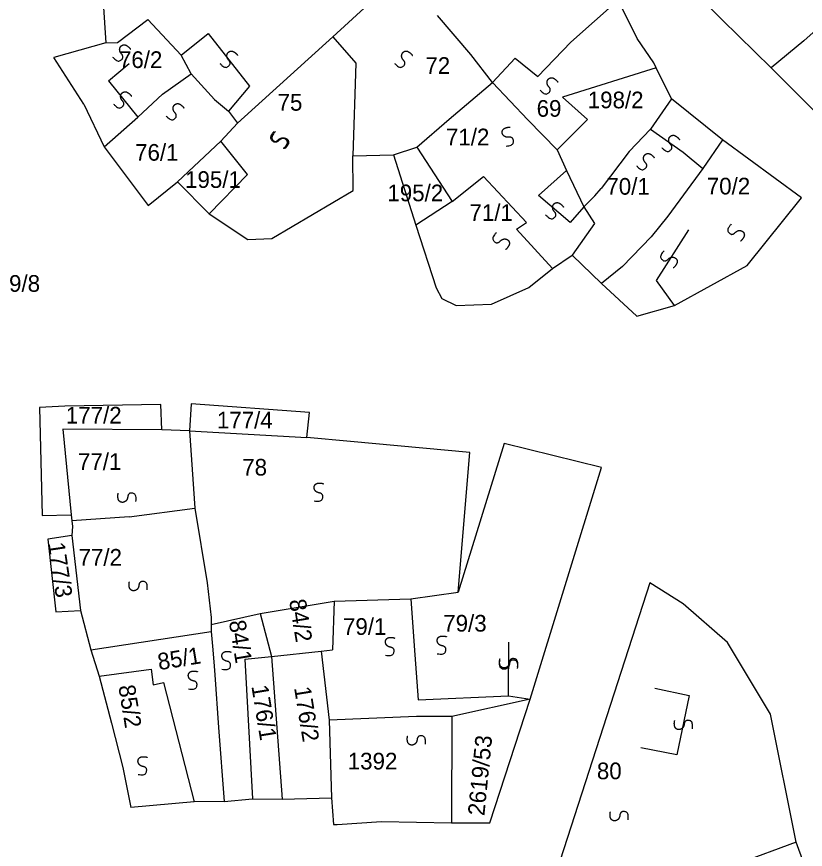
# Model space of a CAD drawing. Extents: x -581999 to -572728, y -1219553 to -1212032.
# Drawn here: x -577299.8 to -577205.2, y -1215689.6 to -1215589.8 of the extents above; entities that cross this region are included whole.
import ezdxf

# ---------------------------------------------------------------- set-up
doc = ezdxf.new("R2010")
doc.units = 0
for name, color, linetype in [('Vrstva 1', 7, 'Continuous'), ('Vrstva 2', 7, 'Continuous'), ('Vrstva 4', 7, 'Continuous'), ('Vrstva 6', 7, 'Continuous')]:
    doc.layers.add(name, color=color, linetype=linetype)

msp = doc.modelspace()

# ---------------------------------------------------------------- linework, layer by layer
at = {"layer": 'Vrstva 1'}
for p, q in [((-577285.223, -1215601.876), (-577282.254, -1215599.118)), ((-577291.696, -1215600.302), (-577289.259, -1215605.438)), ((-577289.259, -1215605.438), (-577285.223, -1215601.876)), ((-577234.938, -1215605.784), (-577233.831, -1215608.251)), ((-577233.831, -1215608.251), (-577231.754, -1215612.639)), ((-577230.413, -1215611.294), (-577229.64, -1215610.408)), ((-577230.413, -1215611.294), (-577231.754, -1215612.639)), ((-577231.754, -1215612.639), (-577230.438, -1215614.619)), ((-577230.438, -1215614.619), (-577233.146, -1215618.4)), ((-577286.251, -1215649.786), (-577278.381, -1215648.733)), ((-577283.399, -1215669.912), (-577282.154, -1215669.661)), ((-577282.154, -1215669.661), (-577278.465, -1215683.956))]:
    msp.add_line(p, q, dxfattribs=at)
for points in [[(-577289.654, -1215583.851), (-577289.045, -1215592.965)], [(-577219.19, -1215586.131), (-577215.152, -1215590.214)], [(-577233.277, -1215592.89), (-577227.613, -1215587.796)], [(-577225.32, -1215592.44), (-577227.613, -1215587.796)], [(-577257.617, -1215588.368), (-577261.831, -1215592.244)], [(-577201.006, -1215588.854), (-577205.348, -1215592.739)], [(-577245.299, -1215594.382), (-577249.284, -1215589.699)], [(-577287.642, -1215592.905), (-577284.006, -1215590.18), (-577280.019, -1215594.457)], [(-577215.152, -1215590.214), (-577209.264, -1215595.962)], [(-577289.045, -1215592.965), (-577295.281, -1215594.732)], [(-577289.045, -1215592.965), (-577287.642, -1215592.905)], [(-577261.831, -1215592.244), (-577273.253, -1215602.578)], [(-577261.831, -1215592.244), (-577259.093, -1215595.389)], [(-577237.27, -1215596.999), (-577233.277, -1215592.89)], [(-577223.045, -1215595.953), (-577223.348, -1215595.375), (-577225.32, -1215592.44)], [(-577205.348, -1215592.739), (-577209.264, -1215595.962)], [(-577291.696, -1215600.302), (-577295.281, -1215594.732)], [(-577278.828, -1215596.695), (-577280.019, -1215594.457)], [(-577242.679, -1215597.718), (-577245.299, -1215594.382)], [(-577242.679, -1215597.718), (-577239.953, -1215594.813), (-577237.27, -1215596.999)], [(-577259.093, -1215595.389), (-577259.452, -1215606.516)], [(-577223.045, -1215595.953), (-577234.297, -1215599.496)], [(-577221.219, -1215599.692), (-577223.045, -1215595.953)], [(-577209.264, -1215595.962), (-577197.589, -1215607.67)], [(-577282.254, -1215599.118), (-577278.828, -1215596.695)], [(-577278.828, -1215596.695), (-577276.036, -1215599.749)], [(-577247.888, -1215602.13), (-577242.679, -1215597.718)], [(-577238.444, -1215602.212), (-577242.679, -1215597.718)], [(-577276.036, -1215599.749), (-577274.347, -1215601.169)], [(-577234.297, -1215599.496), (-577231.304, -1215602.145)], [(-577221.219, -1215599.692), (-577223.753, -1215603.298)], [(-577215.113, -1215604.593), (-577221.219, -1215599.692)], [(-577274.347, -1215601.169), (-577273.253, -1215602.578)], [(-577273.253, -1215602.578), (-577275.25, -1215604.733)], [(-577251.767, -1215605.466), (-577247.888, -1215602.13)], [(-577234.938, -1215605.784), (-577238.444, -1215602.212)], [(-577231.304, -1215602.145), (-577234.938, -1215605.784)], [(-577223.753, -1215603.298), (-577226.305, -1215605.99)], [(-577275.25, -1215604.733), (-577280.465, -1215609.612)], [(-577272.077, -1215608.743), (-577275.25, -1215604.733)], [(-577215.113, -1215604.593), (-577217.449, -1215608.042)], [(-577212.135, -1215619.668), (-577205.62, -1215611.537), (-577215.113, -1215604.593)], [(-577289.259, -1215605.438), (-577283.99, -1215612.451), (-577280.465, -1215609.612)], [(-577254.556, -1215606.372), (-577251.767, -1215605.466)], [(-577251.767, -1215605.466), (-577247.508, -1215611.965)], [(-577276.67, -1215613.448), (-577272.042, -1215616.554), (-577269.138, -1215616.402), (-577259.395, -1215610.664), (-577259.452, -1215606.516)], [(-577259.452, -1215606.516), (-577254.556, -1215606.372)], [(-577254.556, -1215606.372), (-577251.87, -1215614.838)], [(-577226.305, -1215605.99), (-577229.64, -1215610.408)], [(-577276.67, -1215613.448), (-577272.077, -1215608.743)], [(-577217.449, -1215608.042), (-577221.673, -1215613.753)], [(-577280.465, -1215609.612), (-577276.67, -1215613.448)], [(-577247.508, -1215611.965), (-577243.785, -1215608.999)], [(-577239.812, -1215615.304), (-577238.604, -1215614.497), (-577243.785, -1215608.999)], [(-577247.508, -1215611.965), (-577251.87, -1215614.838)], [(-577221.673, -1215613.753), (-577223.673, -1215616.231)], [(-577251.87, -1215614.838), (-577249.428, -1215622.327)], [(-577235.478, -1215620.019), (-577239.812, -1215615.304)], [(-577223.673, -1215616.231), (-577227.113, -1215619.784), (-577229.6, -1215621.827)], [(-577235.478, -1215620.019), (-577233.146, -1215618.4)], [(-577233.146, -1215618.4), (-577229.6, -1215621.827)], [(-577220.873, -1215624.433), (-577212.135, -1215619.668)], [(-577249.428, -1215622.327), (-577248.773, -1215623.629), (-577247.036, -1215624.449), (-577242.804, -1215624.301), (-577238.312, -1215622.284), (-577235.478, -1215620.019)], [(-577229.6, -1215621.827), (-577225.395, -1215625.745), (-577220.873, -1215624.433)], [(-577282.327, -1215639.364), (-577282.455, -1215636.305), (-577293.975, -1215636.514), (-577297.026, -1215636.669), (-577296.68, -1215649.617), (-577293.206, -1215649.545)], [(-577264.972, -1215640.255), (-577264.615, -1215637.268), (-577278.836, -1215636.224), (-577279.025, -1215639.459)], [(-577282.327, -1215639.364), (-577294.209, -1215639.262), (-577293.206, -1215649.545)], [(-577279.025, -1215639.459), (-577282.327, -1215639.364)], [(-577279.025, -1215639.459), (-577278.381, -1215648.733), (-577276.911, -1215657.699)], [(-577279.025, -1215639.459), (-577264.972, -1215640.255)], [(-577259.725, -1215640.77), (-577264.972, -1215640.255)], [(-577246.799, -1215658.817), (-577245.424, -1215642.064), (-577259.725, -1215640.77)], [(-577238.16, -1215671.619), (-577229.606, -1215643.861), (-577241.269, -1215641), (-577246.799, -1215658.817)], [(-577293.206, -1215649.545), (-577293.126, -1215650.251)], [(-577286.251, -1215649.786), (-577293.126, -1215650.251)], [(-577293.126, -1215650.251), (-577293.046, -1215650.957), (-577293.137, -1215652.035)], [(-577293.137, -1215652.035), (-577296.019, -1215652.44), (-577295.055, -1215661.155), (-577292.09, -1215661)], [(-577293.137, -1215652.035), (-577292.09, -1215661)], [(-577276.911, -1215657.699), (-577276.429, -1215661.849), (-577276.434, -1215662.678)], [(-577223.838, -1215657.688), (-577236.735, -1215697.597)], [(-577219.811, -1215660.193), (-577223.838, -1215657.688)], [(-577252.482, -1215659.616), (-577246.799, -1215658.817)], [(-577261.658, -1215659.884), (-577252.482, -1215659.616)], [(-577252.482, -1215659.616), (-577252.065, -1215665.248)], [(-577270.546, -1215661.351), (-577261.658, -1215659.884)], [(-577261.658, -1215659.884), (-577261.888, -1215665.713)], [(-577206.267, -1215688.766), (-577209.364, -1215673.449), (-577214.515, -1215664.85), (-577219.811, -1215660.193)], [(-577292.09, -1215661), (-577290.848, -1215665.733)], [(-577276.434, -1215662.678), (-577270.546, -1215661.351)], [(-577270.546, -1215661.351), (-577269.174, -1215666.519)], [(-577276.434, -1215662.678), (-577276.439, -1215663.508)], [(-577290.848, -1215665.733), (-577276.439, -1215663.508)], [(-577276.439, -1215663.508), (-577276.285, -1215665.285)], [(-577290.848, -1215665.733), (-577289.85, -1215668.889)], [(-577276.285, -1215665.285), (-577276.122, -1215667.16)], [(-577263.245, -1215665.875), (-577261.888, -1215665.713)], [(-577252.065, -1215665.248), (-577251.597, -1215671.72), (-577240.759, -1215671.257)], [(-577272.395, -1215666.84), (-577269.174, -1215666.519)], [(-577272.395, -1215666.84), (-577271.481, -1215683.599)], [(-577269.174, -1215666.519), (-577263.245, -1215665.875)], [(-577269.174, -1215666.519), (-577267.925, -1215683.61)], [(-577263.245, -1215665.875), (-577262.279, -1215674.173)], [(-577276.122, -1215667.16), (-577275.993, -1215668.74)], [(-577289.85, -1215668.889), (-577283.63, -1215668.047), (-577283.399, -1215669.912)], [(-577275.993, -1215668.74), (-577275.534, -1215675.021)], [(-577289.85, -1215668.889), (-577288.36, -1215674.503), (-577287.037, -1215679.816)], [(-577247.618, -1215686.476), (-577242.992, -1215686.448), (-577238.16, -1215671.619)], [(-577238.16, -1215671.619), (-577247.547, -1215673.724)], [(-577240.759, -1215671.257), (-577238.16, -1215671.619)], [(-577247.547, -1215673.724), (-577251.806, -1215673.697), (-577262.279, -1215674.173)], [(-577247.547, -1215673.724), (-577247.618, -1215686.476)], [(-577262.279, -1215674.173), (-577261.997, -1215683.464)], [(-577275.534, -1215675.021), (-577274.869, -1215683.92)], [(-577287.037, -1215679.816), (-577286.05, -1215684.631)], [(-577274.869, -1215683.92), (-577271.481, -1215683.599)], [(-577271.481, -1215683.599), (-577267.925, -1215683.61)], [(-577267.925, -1215683.61), (-577261.997, -1215683.464)], [(-577261.997, -1215683.464), (-577261.759, -1215686.648)], [(-577274.869, -1215683.92), (-577278.465, -1215683.956), (-577286.05, -1215684.631)], [(-577261.759, -1215686.648), (-577261.332, -1215686.681), (-577255.998, -1215686.31), (-577247.618, -1215686.476)], [(-577206.267, -1215688.766), (-577227.03, -1215696.468), (-577231.762, -1215698.876)], [(-577201.361, -1215698.636), (-577203.361, -1215696.775), (-577206.267, -1215688.766)]]:
    msp.add_lwpolyline(points, dxfattribs=at)
at = {"layer": 'Vrstva 4'}
for p, q in [((-577288.744, -1215597.504), (-577285.223, -1215601.876)), ((-577237.179, -1215611.254), (-577233.831, -1215608.251)), ((-577233.388, -1215614.515), (-577237.179, -1215611.254)), ((-577231.754, -1215612.639), (-577233.388, -1215614.515))]:
    msp.add_line(p, q, dxfattribs=at)
for points in [[(-577280.019, -1215594.457), (-577276.791, -1215591.831), (-577271.811, -1215598.142), (-577274.347, -1215601.169)], [(-577288.744, -1215597.504), (-577286.246, -1215595.45)], [(-577223.753, -1215603.298), (-577219.833, -1215606.08)], [(-577219.833, -1215606.08), (-577217.449, -1215608.042)], [(-577220.873, -1215624.433), (-577223.002, -1215621.45), (-577219.152, -1215615.377)], [(-577240.759, -1215671.257), (-577240.719, -1215664.788)], [(-577223.228, -1215670.339), (-577219.099, -1215671.206), (-577220.567, -1215678.302), (-577224.918, -1215677.479)]]:
    msp.add_lwpolyline(points, dxfattribs=at)
at = {"layer": 'Vrstva 6'}
for points in [[(-577288.239, -1215594.674), (-577287.663, -1215595.306), (-577287.021, -1215594.899), (-577287.002, -1215594.493), (-577287.285, -1215594.185), (-577287.415, -1215593.868), (-577287.376, -1215593.57), (-577287.259, -1215593.371), (-577287.043, -1215593.211), (-577286.677, -1215593.194), (-577286.192, -1215593.567), (-577286.112, -1215593.732)], [(-577275.381, -1215595.425), (-577274.805, -1215596.057), (-577274.163, -1215595.65), (-577274.144, -1215595.244), (-577274.427, -1215594.936), (-577274.557, -1215594.619), (-577274.518, -1215594.321), (-577274.401, -1215594.122), (-577274.185, -1215593.962), (-577273.819, -1215593.945), (-577273.334, -1215594.318), (-577273.254, -1215594.483)], [(-577254.423, -1215595.426), (-577253.847, -1215596.058), (-577253.205, -1215595.651), (-577253.186, -1215595.245), (-577253.469, -1215594.937), (-577253.599, -1215594.62), (-577253.56, -1215594.322), (-577253.443, -1215594.123), (-577253.227, -1215593.963), (-577252.861, -1215593.946), (-577252.376, -1215594.319), (-577252.296, -1215594.484)], [(-577236.985, -1215598.621), (-577236.409, -1215599.253), (-577235.767, -1215598.846), (-577235.748, -1215598.44), (-577236.031, -1215598.132), (-577236.161, -1215597.815), (-577236.122, -1215597.517), (-577236.005, -1215597.318), (-577235.789, -1215597.158), (-577235.423, -1215597.141), (-577234.938, -1215597.514), (-577234.858, -1215597.679)], [(-577288.124, -1215600.302), (-577287.548, -1215600.934), (-577286.906, -1215600.527), (-577286.887, -1215600.121), (-577287.17, -1215599.813), (-577287.3, -1215599.496), (-577287.261, -1215599.198), (-577287.144, -1215598.999), (-577286.928, -1215598.839), (-577286.562, -1215598.822), (-577286.077, -1215599.195), (-577285.997, -1215599.36)], [(-577281.833, -1215601.719), (-577281.257, -1215602.351), (-577280.615, -1215601.944), (-577280.596, -1215601.538), (-577280.879, -1215601.23), (-577281.009, -1215600.913), (-577280.97, -1215600.615), (-577280.853, -1215600.416), (-577280.637, -1215600.256), (-577280.271, -1215600.239), (-577279.786, -1215600.612), (-577279.706, -1215600.777)], [(-577268.887, -1215603.597), (-577269.474, -1215604.219), (-577269.019, -1215604.828), (-577268.613, -1215604.816), (-577268.327, -1215604.511), (-577268.021, -1215604.357), (-577267.721, -1215604.373), (-577267.514, -1215604.475), (-577267.338, -1215604.678), (-577267.293, -1215605.042), (-577267.628, -1215605.554), (-577267.786, -1215605.646)], [(-577268.72, -1215603.597), (-577269.307, -1215604.219), (-577268.852, -1215604.828), (-577268.446, -1215604.816), (-577268.16, -1215604.511), (-577267.854, -1215604.357), (-577267.554, -1215604.373), (-577267.347, -1215604.475), (-577267.171, -1215604.678), (-577267.126, -1215605.042), (-577267.461, -1215605.554), (-577267.619, -1215605.646)], [(-577241.058, -1215605.355), (-577240.207, -1215605.266), (-577240.155, -1215604.508), (-577240.471, -1215604.252), (-577240.887, -1215604.297), (-577241.219, -1215604.215), (-577241.436, -1215604.007), (-577241.527, -1215603.795), (-577241.528, -1215603.526), (-577241.325, -1215603.221), (-577240.737, -1215603.051), (-577240.557, -1215603.084)], [(-577222.398, -1215605.516), (-577221.822, -1215606.148), (-577221.18, -1215605.741), (-577221.161, -1215605.335), (-577221.444, -1215605.027), (-577221.574, -1215604.71), (-577221.535, -1215604.412), (-577221.418, -1215604.213), (-577221.202, -1215604.053), (-577220.836, -1215604.036), (-577220.351, -1215604.409), (-577220.271, -1215604.574)], [(-577225.416, -1215607.702), (-577224.84, -1215608.334), (-577224.198, -1215607.927), (-577224.179, -1215607.521), (-577224.462, -1215607.213), (-577224.592, -1215606.896), (-577224.553, -1215606.598), (-577224.436, -1215606.399), (-577224.22, -1215606.239), (-577223.854, -1215606.222), (-577223.369, -1215606.595), (-577223.289, -1215606.76)], [(-577236.315, -1215613.588), (-577235.739, -1215614.22), (-577235.097, -1215613.813), (-577235.078, -1215613.407), (-577235.361, -1215613.099), (-577235.491, -1215612.782), (-577235.452, -1215612.484), (-577235.335, -1215612.285), (-577235.119, -1215612.125), (-577234.753, -1215612.108), (-577234.268, -1215612.481), (-577234.188, -1215612.646)], [(-577214.059, -1215614.696), (-577214.646, -1215615.318), (-577214.191, -1215615.927), (-577213.785, -1215615.915), (-577213.499, -1215615.61), (-577213.193, -1215615.456), (-577212.893, -1215615.472), (-577212.686, -1215615.574), (-577212.51, -1215615.777), (-577212.465, -1215616.141), (-577212.8, -1215616.653), (-577212.958, -1215616.745)], [(-577242.228, -1215615.705), (-577242.815, -1215616.327), (-577242.36, -1215616.936), (-577241.954, -1215616.924), (-577241.668, -1215616.619), (-577241.362, -1215616.465), (-577241.062, -1215616.481), (-577240.855, -1215616.583), (-577240.679, -1215616.786), (-577240.634, -1215617.15), (-577240.969, -1215617.662), (-577241.127, -1215617.754)], [(-577222.107, -1215617.891), (-577222.694, -1215618.513), (-577222.239, -1215619.122), (-577221.833, -1215619.11), (-577221.547, -1215618.805), (-577221.241, -1215618.651), (-577220.941, -1215618.667), (-577220.734, -1215618.769), (-577220.558, -1215618.972), (-577220.513, -1215619.336), (-577220.848, -1215619.848), (-577221.006, -1215619.94)], [(-577264.072, -1215647.862), (-577263.231, -1215648.014), (-577262.968, -1215647.3), (-577263.2, -1215646.966), (-577263.612, -1215646.893), (-577263.908, -1215646.721), (-577264.058, -1215646.46), (-577264.086, -1215646.231), (-577264.012, -1215645.973), (-577263.731, -1215645.737), (-577263.119, -1215645.739), (-577262.956, -1215645.821)], [(-577285.447, -1215647.937), (-577285.352, -1215647.086), (-577286.082, -1215646.874), (-577286.399, -1215647.128), (-577286.444, -1215647.544), (-577286.595, -1215647.851), (-577286.844, -1215648.018), (-577287.071, -1215648.062), (-577287.334, -1215648.006), (-577287.589, -1215647.742), (-577287.629, -1215647.132), (-577287.559, -1215646.963)], [(-577284.106, -1215658.532), (-577284.011, -1215657.681), (-577284.741, -1215657.469), (-577285.058, -1215657.723), (-577285.103, -1215658.139), (-577285.254, -1215658.446), (-577285.503, -1215658.613), (-577285.73, -1215658.657), (-577285.993, -1215658.601), (-577286.248, -1215658.337), (-577286.288, -1215657.727), (-577286.218, -1215657.558)], [(-577255.521, -1215666.361), (-577254.68, -1215666.513), (-577254.417, -1215665.799), (-577254.649, -1215665.465), (-577255.061, -1215665.392), (-577255.357, -1215665.22), (-577255.507, -1215664.959), (-577255.535, -1215664.73), (-577255.461, -1215664.472), (-577255.18, -1215664.236), (-577254.568, -1215664.238), (-577254.405, -1215664.32)], [(-577249.317, -1215666.193), (-577248.476, -1215666.345), (-577248.213, -1215665.631), (-577248.445, -1215665.297), (-577248.857, -1215665.224), (-577249.153, -1215665.052), (-577249.303, -1215664.791), (-577249.331, -1215664.562), (-577249.257, -1215664.304), (-577248.976, -1215664.068), (-577248.364, -1215664.07), (-577248.201, -1215664.152)], [(-577275.138, -1215668.043), (-577274.297, -1215668.195), (-577274.034, -1215667.481), (-577274.266, -1215667.147), (-577274.678, -1215667.074), (-577274.974, -1215666.902), (-577275.124, -1215666.641), (-577275.152, -1215666.412), (-577275.078, -1215666.154), (-577274.797, -1215665.918), (-577274.185, -1215665.92), (-577274.022, -1215666.002)], [(-577239.674, -1215667.782), (-577239.579, -1215666.931), (-577240.309, -1215666.719), (-577240.626, -1215666.973), (-577240.671, -1215667.389), (-577240.822, -1215667.696), (-577241.071, -1215667.863), (-577241.298, -1215667.907), (-577241.561, -1215667.851), (-577241.816, -1215667.587), (-577241.856, -1215666.977), (-577241.786, -1215666.808)], [(-577239.674, -1215667.95), (-577239.579, -1215667.099), (-577240.309, -1215666.887), (-577240.626, -1215667.141), (-577240.671, -1215667.557), (-577240.822, -1215667.864), (-577241.071, -1215668.031), (-577241.298, -1215668.075), (-577241.561, -1215668.019), (-577241.816, -1215667.755), (-577241.856, -1215667.145), (-577241.786, -1215666.976)], [(-577279.162, -1215670.397), (-577278.321, -1215670.549), (-577278.058, -1215669.835), (-577278.29, -1215669.501), (-577278.702, -1215669.428), (-577278.998, -1215669.256), (-577279.148, -1215668.995), (-577279.176, -1215668.766), (-577279.102, -1215668.508), (-577278.821, -1215668.272), (-577278.209, -1215668.274), (-577278.046, -1215668.356)], [(-577218.716, -1215675.181), (-577218.621, -1215674.33), (-577219.351, -1215674.118), (-577219.668, -1215674.372), (-577219.713, -1215674.788), (-577219.864, -1215675.095), (-577220.113, -1215675.262), (-577220.34, -1215675.306), (-577220.603, -1215675.25), (-577220.858, -1215674.986), (-577220.898, -1215674.376), (-577220.828, -1215674.207)], [(-577250.741, -1215677.031), (-577250.646, -1215676.18), (-577251.376, -1215675.968), (-577251.693, -1215676.222), (-577251.738, -1215676.638), (-577251.889, -1215676.945), (-577252.138, -1215677.112), (-577252.365, -1215677.156), (-577252.628, -1215677.1), (-577252.883, -1215676.836), (-577252.923, -1215676.226), (-577252.853, -1215676.057)], [(-577285.198, -1215680.656), (-577284.357, -1215680.808), (-577284.094, -1215680.094), (-577284.326, -1215679.76), (-577284.738, -1215679.687), (-577285.034, -1215679.515), (-577285.184, -1215679.254), (-577285.212, -1215679.025), (-577285.138, -1215678.767), (-577284.857, -1215678.531), (-577284.245, -1215678.533), (-577284.082, -1215678.615)], [(-577226.429, -1215686.111), (-577226.334, -1215685.26), (-577227.064, -1215685.048), (-577227.381, -1215685.302), (-577227.426, -1215685.718), (-577227.577, -1215686.025), (-577227.826, -1215686.192), (-577228.053, -1215686.236), (-577228.316, -1215686.18), (-577228.571, -1215685.916), (-577228.611, -1215685.306), (-577228.541, -1215685.137)]]:
    msp.add_open_spline(points, degree=2, dxfattribs=at)

# ---------------------------------------------------------------- texts
at = {"layer": 'Vrstva 2'}
for s, p in [('76/2', (-577287.484, -1215595.981)), ('72', (-577250.734, -1215596.687)), ('198/2', (-577231.263, -1215600.813)), ('75', (-577268.459, -1215601.1)), ('69', (-577237.392, -1215601.826)), ('71/2', (-577248.27, -1215605.252)), ('76/1', (-577285.548, -1215607.095)), ('195/1', (-577279.554, -1215610.354)), ('195/2', (-577255.293, -1215611.957)), ('70/1', (-577229.032, -1215611.168)), ('70/2', (-577216.986, -1215611.137)), ('71/1', (-577245.451, -1215614.311)), ('2619/8', (-577305.124, -1215622.806)), ('177/2', (-577293.856, -1215638.6)), ('177/4', (-577275.738, -1215639.189)), ('77/1', (-577292.401, -1215644.162)), ('78', (-577272.698, -1215644.835)), ('77/2', (-577292.329, -1215655.636)), ('79/1', (-577260.618, -1215663.933)), ('79/3', (-577248.594, -1215663.54)), ('1392', (-577260.044, -1215680.066)), ('80', (-577230.17, -1215681.238))]:
    msp.add_text(s, height=2, dxfattribs=at).set_placement(p)
for s, rotation, p in [('177/3', 278.42475, (-577296.004, -1215652.957)), ('84/2', 279.24472, (-577267.08, -1215659.792)), ('84/1', 279.24472, (-577274.309, -1215662.32)), ('85/1', 9.24472, (-577282.676, -1215668.168)), ('85/2', 279.24472, (-577287.561, -1215670.082)), ('176/1', 279.24472, (-577271.606, -1215670.088)), ('176/2', 279.24472, (-577266.489, -1215670.27)), ('2619/53', 84.32988, (-577243.667, -1215685.683))]:
    msp.add_text(s, height=2, rotation=rotation, dxfattribs=at).set_placement(p)

doc.saveas('drawing.dxf')
